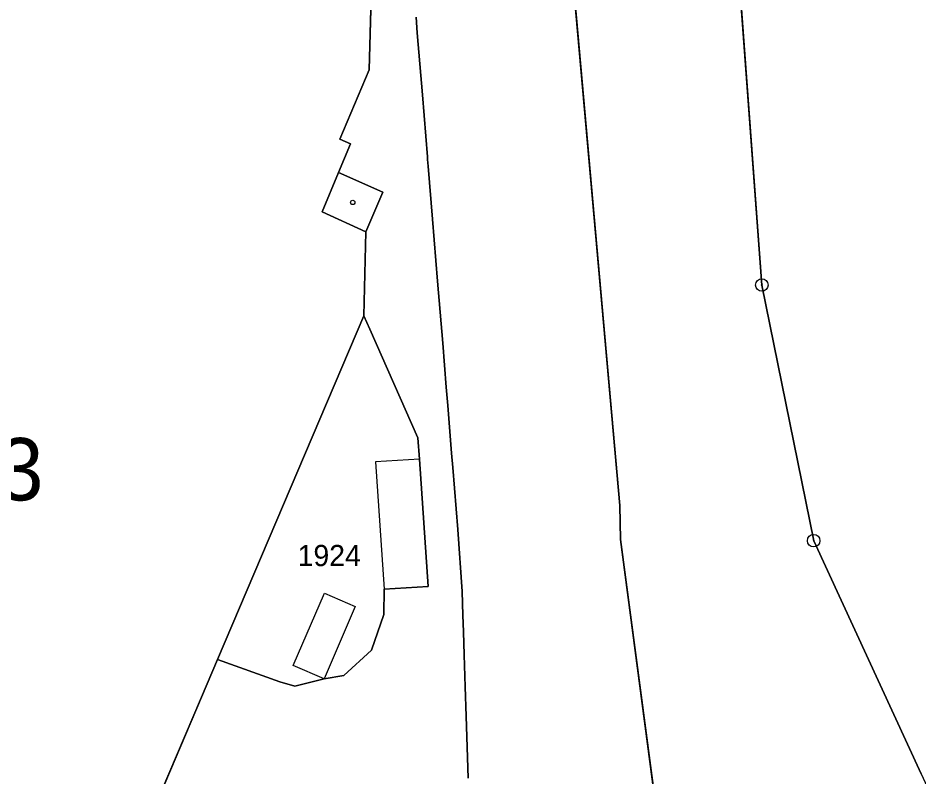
# Model space of a CAD drawing. Extents: x -689422 to -685210, y -987725 to -982160.
# Drawn here: x -686750.4 to -686678.2, y -985123.7 to -985062.9 of the extents above; entities that cross this region are included whole.
import ezdxf

# ---------------------------------------------------------------- set-up
doc = ezdxf.new("R2010")
doc.units = 0
for name, color, linetype in [('KN_Budovy', 7, 'Continuous'), ('KN_Budovy_cisla_domovni', 7, 'Continuous'), ('KN_Hranice_parcel', 7, 'Continuous'), ('KN_Hranice_parcel_vnitrni_kresba', 7, 'Continuous'), ('KN_Parcelni cisla', 7, 'Continuous'), ('KN_Polygon parcely', 7, 'Continuous'), ('KN_POZEMKY_OSTATNI PLOCHA', 7, 'Continuous'), ('KN_POZEMKY_ZASTAVENA PLOCHA', 7, 'Continuous'), ('KN_VYUZITI_14_ostatni plocha_dráha', 7, 'Continuous'), ('KN_VYUZITI_16_ostatni plocha_silnice', 7, 'Continuous'), ('KN_VYUZITI_23_ostatni plocha_manipulacni plocha', 7, 'Continuous'), ('KN_Značky bodu BP', 7, 'Continuous'), ('KN_Značky budov', 7, 'Continuous')]:
    doc.layers.add(name, color=color, linetype=linetype)

msp = doc.modelspace()

# ---------------------------------------------------------------- linework, layer by layer
at = {"layer": 'KN_Budovy'}
msp.add_lwpolyline([(-686757.09, -985045.59), (-686778.15, -985095.28), (-686780.87, -985101.69), (-686792.45, -985129.02), (-686793.88, -985132.4), (-686790.34, -985133.88), (-686775.59, -985140.06), (-686777.28, -985144.08), (-686758.95, -985151.8), (-686757.06, -985147.8), (-686749.89, -985150.8), (-686735.65, -985117.36), (-686734.36, -985114.33), (-686722.63, -985086.78), (-686722.48, -985080.04), (-686725.99, -985078.42), (-686724.68, -985075.28), (-686723.71, -985072.97), (-686724.57, -985072.61), (-686722.21, -985067.03), (-686722.06, -985061.2), (-686740.58, -985052.92), (-686753.63, -985047.1)], close=True, dxfattribs=at)
at = {"layer": 'KN_Hranice_parcel'}
msp.add_line((-686722.63, -985086.78), (-686734.36, -985114.33), dxfattribs=at)
for points in [[(-686701.87, -984918.64), (-686703.91, -984921.63), (-686702.71, -984961.39), (-686702.22, -984961.33), (-686695.96, -985020.08), (-686693.64, -985044.72), (-686690.73, -985084.3), (-686686.57, -985104.8), (-686677.96, -985123.49), (-686673.48, -985133.21), (-686672.13, -985136.15), (-686666.22, -985150), (-686658.91, -985165.35), (-686654.25, -985188.79), (-686653.31, -985191.93)], [(-686757.09, -985045.59), (-686778.15, -985095.28), (-686781.79, -985093.73), (-686784.51, -985100.14), (-686780.87, -985101.69), (-686792.45, -985129.02), (-686793.88, -985132.4), (-686790.34, -985133.88), (-686775.59, -985140.06), (-686777.28, -985144.08), (-686758.95, -985151.8), (-686757.06, -985147.8), (-686749.89, -985150.8), (-686735.65, -985117.36), (-686734.36, -985114.33)], [(-686706.34, -985054.46), (-686702.11, -985101.99), (-686702.05, -985104.71), (-686699.25, -985125.85), (-686698.51, -985147.76), (-686699.66, -985160.68), (-686705.73, -985158.36), (-686704.11, -985171.78), (-686703.55, -985175.97), (-686702.73, -985194.51), (-686701.74, -985219.34), (-686704.28, -985222.19), (-686708.79, -985222.22), (-686715.21, -985222.26)], [(-686722.63, -985086.78), (-686722.48, -985080.04), (-686721.12, -985076.86), (-686724.68, -985075.28), (-686723.71, -985072.97), (-686724.57, -985072.61), (-686722.21, -985067.03), (-686722.06, -985061.2)], [(-686714.26, -985123.85), (-686714.42, -985118.86), (-686714.5, -985116.51), (-686714.58, -985113.96), (-686714.65, -985112.1), (-686714.69, -985110.77), (-686714.76, -985108.88), (-686715.11, -985103.9), (-686715.51, -985098.93), (-686715.6, -985097.78), (-686715.91, -985093.95), (-686716.03, -985092.49), (-686716.31, -985088.97), (-686716.72, -985083.99), (-686717.12, -985079.01), (-686717.47, -985074.78), (-686717.52, -985074.24), (-686717.53, -985074.03), (-686717.94, -985069.05), (-686718.35, -985064.07), (-686718.45, -985062.82)], [(-686734.36, -985114.33), (-686729.37, -985116.13), (-686728.17, -985116.46), (-686725.81, -985115.88), (-686724.24, -985115.62), (-686722.03, -985113.59), (-686721.03, -985110.72), (-686721.01, -985108.7), (-686717.47, -985108.47), (-686718.18, -985098.25), (-686718.32, -985096.55), (-686722.16, -985087.83), (-686722.63, -985086.78)]]:
    msp.add_lwpolyline(points, dxfattribs=at)
at = {"layer": 'KN_Hranice_parcel_vnitrni_kresba'}
for p, q in [((-686724.68, -985075.28), (-686725.99, -985078.42)), ((-686725.99, -985078.42), (-686722.48, -985080.04)), ((-686718.18, -985098.25), (-686721.71, -985098.47)), ((-686721.71, -985098.47), (-686721.01, -985108.7)), ((-686728.29, -985114.82), (-686725.8, -985109.02)), ((-686725.8, -985109.02), (-686723.34, -985110.07)), ((-686723.34, -985110.07), (-686725.81, -985115.88)), ((-686725.81, -985115.88), (-686728.29, -985114.82))]:
    msp.add_line(p, q, dxfattribs=at)
at = {"layer": 'KN_Polygon parcely'}
for points in [[(-686684.12, -984868.39), (-686693.49, -984906.38), (-686701.87, -984918.64), (-686703.91, -984921.63), (-686702.71, -984961.39), (-686702.22, -984961.33), (-686695.96, -985020.08), (-686693.64, -985044.72), (-686690.73, -985084.3), (-686686.57, -985104.8), (-686677.96, -985123.49)], [(-686705.73, -985158.36), (-686699.66, -985160.68), (-686698.51, -985147.76), (-686699.25, -985125.85), (-686702.05, -985104.71), (-686702.11, -985101.99), (-686706.34, -985054.46), (-686706.73, -985050.27), (-686708.78, -985027.08), (-686713.55, -984978.03), (-686714.8, -984962.23), (-686715.8, -984946.4), (-686716.26, -984933.62), (-686717.73, -984930.6), (-686720.96, -984929.59), (-686720.36, -984922.53), (-686716.29, -984919.9), (-686715.94, -984919.67), (-686715.71, -984900.57), (-686713.59, -984876.85)], [(-686677.96, -985123.49), (-686686.57, -985104.8), (-686690.73, -985084.3), (-686693.64, -985044.72), (-686695.96, -985020.08), (-686702.22, -984961.33), (-686702.71, -984961.39), (-686703.91, -984921.63), (-686701.87, -984918.64), (-686697.57, -984894.57), (-686694.83, -984879.69)], [(-686757.09, -985045.59), (-686778.15, -985095.28), (-686781.79, -985093.73), (-686784.51, -985100.14), (-686780.87, -985101.69), (-686792.45, -985129.02), (-686793.88, -985132.4), (-686790.34, -985133.88), (-686775.59, -985140.06), (-686777.28, -985144.08), (-686758.95, -985151.8), (-686757.06, -985147.8), (-686749.89, -985150.8), (-686735.65, -985117.36), (-686734.36, -985114.33), (-686722.63, -985086.78), (-686722.48, -985080.04), (-686721.12, -985076.86), (-686724.68, -985075.28), (-686723.71, -985072.97), (-686724.57, -985072.61), (-686722.21, -985067.03), (-686722.06, -985061.2)], [(-686706.34, -985054.46), (-686702.11, -985101.99), (-686702.05, -985104.71), (-686699.25, -985125.85), (-686698.51, -985147.76), (-686699.66, -985160.68), (-686705.73, -985158.36), (-686704.11, -985171.78), (-686703.55, -985175.97), (-686702.73, -985194.51), (-686701.74, -985219.34), (-686704.28, -985222.19), (-686708.79, -985222.22), (-686715.21, -985222.26), (-686715.93, -985235.25), (-686724.42, -985259.07), (-686730.78, -985257.87), (-686736.91, -985256.05), (-686737.18, -985255.97), (-686744.06, -985274.73)], [(-686722.06, -985061.2), (-686722.21, -985067.03), (-686724.57, -985072.61), (-686723.71, -985072.97), (-686724.68, -985075.28), (-686721.12, -985076.86), (-686722.48, -985080.04), (-686722.63, -985086.78), (-686722.16, -985087.83), (-686718.32, -985096.55), (-686718.18, -985098.25), (-686717.47, -985108.47), (-686721.01, -985108.7), (-686721.03, -985110.72), (-686722.03, -985113.59), (-686724.24, -985115.62), (-686725.81, -985115.88), (-686728.17, -985116.46), (-686729.37, -985116.13), (-686734.36, -985114.33), (-686735.65, -985117.36), (-686749.89, -985150.8), (-686757.06, -985147.8)], [(-686718.45, -985062.82), (-686718.35, -985064.07), (-686717.94, -985069.05), (-686717.53, -985074.03), (-686717.52, -985074.24), (-686717.47, -985074.78), (-686717.12, -985079.01), (-686716.72, -985083.99), (-686716.31, -985088.97), (-686716.03, -985092.49), (-686715.91, -985093.95), (-686715.6, -985097.78), (-686715.51, -985098.93), (-686715.11, -985103.9), (-686714.76, -985108.88), (-686714.69, -985110.77), (-686714.65, -985112.1), (-686714.58, -985113.96), (-686714.5, -985116.51), (-686714.42, -985118.86), (-686714.26, -985123.85)], [(-686714.26, -985123.85), (-686714.42, -985118.86), (-686714.5, -985116.51), (-686714.58, -985113.96), (-686714.65, -985112.1), (-686714.69, -985110.77), (-686714.76, -985108.88), (-686715.11, -985103.9), (-686715.51, -985098.93), (-686715.6, -985097.78), (-686715.91, -985093.95), (-686716.03, -985092.49), (-686716.31, -985088.97), (-686716.72, -985083.99), (-686717.12, -985079.01), (-686717.47, -985074.78), (-686717.52, -985074.24), (-686717.53, -985074.03), (-686717.94, -985069.05), (-686718.35, -985064.07), (-686718.45, -985062.82)]]:
    msp.add_lwpolyline(points, dxfattribs=at)
msp.add_lwpolyline([(-686724.24, -985115.62), (-686722.03, -985113.59), (-686721.03, -985110.72), (-686721.01, -985108.7), (-686717.47, -985108.47), (-686718.18, -985098.25), (-686718.32, -985096.55), (-686722.16, -985087.83), (-686722.63, -985086.78), (-686734.36, -985114.33), (-686729.37, -985116.13), (-686728.17, -985116.46), (-686725.81, -985115.88)], close=True, dxfattribs=at)
at = {"layer": 'KN_POZEMKY_OSTATNI PLOCHA'}
for p, q in [((-686693.64, -985044.72), (-686690.73, -985084.3)), ((-686690.73, -985084.3), (-686693.64, -985044.72)), ((-686706.34, -985054.46), (-686702.11, -985101.99)), ((-686702.11, -985101.99), (-686706.34, -985054.46)), ((-686722.21, -985067.03), (-686722.06, -985061.2)), ((-686718.35, -985064.07), (-686718.45, -985062.82)), ((-686718.45, -985062.82), (-686718.35, -985064.07)), ((-686717.94, -985069.05), (-686718.35, -985064.07)), ((-686718.35, -985064.07), (-686717.94, -985069.05)), ((-686724.57, -985072.61), (-686722.21, -985067.03)), ((-686717.53, -985074.03), (-686717.94, -985069.05)), ((-686717.94, -985069.05), (-686717.53, -985074.03)), ((-686724.68, -985075.28), (-686723.71, -985072.97)), ((-686723.71, -985072.97), (-686724.57, -985072.61)), ((-686717.52, -985074.24), (-686717.53, -985074.03)), ((-686717.53, -985074.03), (-686717.52, -985074.24)), ((-686717.47, -985074.78), (-686717.52, -985074.24)), ((-686717.52, -985074.24), (-686717.47, -985074.78)), ((-686717.12, -985079.01), (-686717.47, -985074.78)), ((-686717.47, -985074.78), (-686717.12, -985079.01)), ((-686721.12, -985076.86), (-686724.68, -985075.28)), ((-686722.48, -985080.04), (-686721.12, -985076.86)), ((-686716.72, -985083.99), (-686717.12, -985079.01)), ((-686717.12, -985079.01), (-686716.72, -985083.99)), ((-686722.63, -985086.78), (-686722.48, -985080.04)), ((-686716.31, -985088.97), (-686716.72, -985083.99)), ((-686716.72, -985083.99), (-686716.31, -985088.97)), ((-686690.73, -985084.3), (-686686.57, -985104.8)), ((-686686.57, -985104.8), (-686690.73, -985084.3)), ((-686734.36, -985114.33), (-686722.63, -985086.78)), ((-686722.16, -985087.83), (-686722.63, -985086.78)), ((-686722.63, -985086.78), (-686722.16, -985087.83)), ((-686718.32, -985096.55), (-686722.16, -985087.83)), ((-686722.16, -985087.83), (-686718.32, -985096.55)), ((-686716.03, -985092.49), (-686716.31, -985088.97)), ((-686716.31, -985088.97), (-686716.03, -985092.49)), ((-686715.91, -985093.95), (-686716.03, -985092.49)), ((-686716.03, -985092.49), (-686715.91, -985093.95)), ((-686715.6, -985097.78), (-686715.91, -985093.95)), ((-686715.91, -985093.95), (-686715.6, -985097.78)), ((-686718.18, -985098.25), (-686718.32, -985096.55)), ((-686718.32, -985096.55), (-686718.18, -985098.25)), ((-686717.47, -985108.47), (-686718.18, -985098.25)), ((-686718.18, -985098.25), (-686717.47, -985108.47)), ((-686715.51, -985098.93), (-686715.6, -985097.78)), ((-686715.6, -985097.78), (-686715.51, -985098.93)), ((-686715.11, -985103.9), (-686715.51, -985098.93)), ((-686715.51, -985098.93), (-686715.11, -985103.9)), ((-686702.11, -985101.99), (-686702.05, -985104.71)), ((-686702.05, -985104.71), (-686702.11, -985101.99)), ((-686714.76, -985108.88), (-686715.11, -985103.9)), ((-686715.11, -985103.9), (-686714.76, -985108.88)), ((-686702.05, -985104.71), (-686699.25, -985125.85)), ((-686699.25, -985125.85), (-686702.05, -985104.71)), ((-686686.57, -985104.8), (-686677.96, -985123.49)), ((-686677.96, -985123.49), (-686686.57, -985104.8)), ((-686721.03, -985110.72), (-686721.01, -985108.7)), ((-686721.01, -985108.7), (-686721.03, -985110.72)), ((-686721.01, -985108.7), (-686717.47, -985108.47)), ((-686717.47, -985108.47), (-686721.01, -985108.7)), ((-686714.69, -985110.77), (-686714.76, -985108.88)), ((-686714.76, -985108.88), (-686714.69, -985110.77)), ((-686722.03, -985113.59), (-686721.03, -985110.72)), ((-686721.03, -985110.72), (-686722.03, -985113.59)), ((-686714.65, -985112.1), (-686714.69, -985110.77)), ((-686714.69, -985110.77), (-686714.65, -985112.1)), ((-686714.58, -985113.96), (-686714.65, -985112.1)), ((-686714.65, -985112.1), (-686714.58, -985113.96)), ((-686724.24, -985115.62), (-686722.03, -985113.59)), ((-686722.03, -985113.59), (-686724.24, -985115.62)), ((-686714.5, -985116.51), (-686714.58, -985113.96)), ((-686714.58, -985113.96), (-686714.5, -985116.51)), ((-686735.65, -985117.36), (-686734.36, -985114.33)), ((-686734.36, -985114.33), (-686729.37, -985116.13)), ((-686729.37, -985116.13), (-686734.36, -985114.33)), ((-686729.37, -985116.13), (-686728.17, -985116.46)), ((-686728.17, -985116.46), (-686729.37, -985116.13)), ((-686728.17, -985116.46), (-686725.81, -985115.88)), ((-686725.81, -985115.88), (-686728.17, -985116.46)), ((-686725.81, -985115.88), (-686724.24, -985115.62)), ((-686724.24, -985115.62), (-686725.81, -985115.88)), ((-686714.42, -985118.86), (-686714.5, -985116.51)), ((-686714.5, -985116.51), (-686714.42, -985118.86)), ((-686749.89, -985150.8), (-686735.65, -985117.36)), ((-686714.26, -985123.85), (-686714.42, -985118.86)), ((-686714.42, -985118.86), (-686714.26, -985123.85))]:
    msp.add_line(p, q, dxfattribs=at)
at = {"layer": 'KN_POZEMKY_ZASTAVENA PLOCHA'}
for p, q in [((-686722.06, -985061.2), (-686722.21, -985067.03)), ((-686722.21, -985067.03), (-686724.57, -985072.61)), ((-686723.71, -985072.97), (-686724.68, -985075.28)), ((-686724.57, -985072.61), (-686723.71, -985072.97)), ((-686724.68, -985075.28), (-686721.12, -985076.86)), ((-686721.12, -985076.86), (-686722.48, -985080.04)), ((-686722.48, -985080.04), (-686722.63, -985086.78)), ((-686722.63, -985086.78), (-686734.36, -985114.33)), ((-686734.36, -985114.33), (-686735.65, -985117.36)), ((-686735.65, -985117.36), (-686749.89, -985150.8))]:
    msp.add_line(p, q, dxfattribs=at)
at = {"layer": 'KN_VYUZITI_14_ostatni plocha_dráha'}
for p, q in [((-686690.73, -985084.3), (-686693.64, -985044.72)), ((-686686.57, -985104.8), (-686690.73, -985084.3)), ((-686677.96, -985123.49), (-686686.57, -985104.8))]:
    msp.add_line(p, q, dxfattribs=at)
at = {"layer": 'KN_VYUZITI_16_ostatni plocha_silnice'}
for p, q in [((-686693.64, -985044.72), (-686690.73, -985084.3)), ((-686706.34, -985054.46), (-686702.11, -985101.99)), ((-686702.11, -985101.99), (-686706.34, -985054.46)), ((-686718.35, -985064.07), (-686718.45, -985062.82)), ((-686717.94, -985069.05), (-686718.35, -985064.07)), ((-686717.53, -985074.03), (-686717.94, -985069.05)), ((-686717.52, -985074.24), (-686717.53, -985074.03)), ((-686717.47, -985074.78), (-686717.52, -985074.24)), ((-686717.12, -985079.01), (-686717.47, -985074.78)), ((-686716.72, -985083.99), (-686717.12, -985079.01)), ((-686716.31, -985088.97), (-686716.72, -985083.99)), ((-686690.73, -985084.3), (-686686.57, -985104.8)), ((-686716.03, -985092.49), (-686716.31, -985088.97)), ((-686715.91, -985093.95), (-686716.03, -985092.49)), ((-686715.6, -985097.78), (-686715.91, -985093.95)), ((-686715.51, -985098.93), (-686715.6, -985097.78)), ((-686715.11, -985103.9), (-686715.51, -985098.93)), ((-686702.11, -985101.99), (-686702.05, -985104.71)), ((-686702.05, -985104.71), (-686702.11, -985101.99)), ((-686714.76, -985108.88), (-686715.11, -985103.9)), ((-686702.05, -985104.71), (-686699.25, -985125.85)), ((-686699.25, -985125.85), (-686702.05, -985104.71)), ((-686686.57, -985104.8), (-686677.96, -985123.49)), ((-686714.69, -985110.77), (-686714.76, -985108.88)), ((-686714.65, -985112.1), (-686714.69, -985110.77)), ((-686714.58, -985113.96), (-686714.65, -985112.1)), ((-686714.5, -985116.51), (-686714.58, -985113.96)), ((-686714.42, -985118.86), (-686714.5, -985116.51)), ((-686714.26, -985123.85), (-686714.42, -985118.86))]:
    msp.add_line(p, q, dxfattribs=at)
at = {"layer": 'KN_VYUZITI_23_ostatni plocha_manipulacni plocha'}
for p, q in [((-686722.21, -985067.03), (-686722.06, -985061.2)), ((-686718.45, -985062.82), (-686718.35, -985064.07)), ((-686718.35, -985064.07), (-686717.94, -985069.05)), ((-686724.57, -985072.61), (-686722.21, -985067.03)), ((-686717.94, -985069.05), (-686717.53, -985074.03)), ((-686724.68, -985075.28), (-686723.71, -985072.97)), ((-686723.71, -985072.97), (-686724.57, -985072.61)), ((-686717.53, -985074.03), (-686717.52, -985074.24)), ((-686717.52, -985074.24), (-686717.47, -985074.78)), ((-686717.47, -985074.78), (-686717.12, -985079.01)), ((-686721.12, -985076.86), (-686724.68, -985075.28)), ((-686722.48, -985080.04), (-686721.12, -985076.86)), ((-686717.12, -985079.01), (-686716.72, -985083.99)), ((-686722.63, -985086.78), (-686722.48, -985080.04)), ((-686716.72, -985083.99), (-686716.31, -985088.97)), ((-686734.36, -985114.33), (-686722.63, -985086.78)), ((-686722.16, -985087.83), (-686722.63, -985086.78)), ((-686722.63, -985086.78), (-686722.16, -985087.83)), ((-686718.32, -985096.55), (-686722.16, -985087.83)), ((-686722.16, -985087.83), (-686718.32, -985096.55)), ((-686716.31, -985088.97), (-686716.03, -985092.49)), ((-686716.03, -985092.49), (-686715.91, -985093.95)), ((-686715.91, -985093.95), (-686715.6, -985097.78)), ((-686718.18, -985098.25), (-686718.32, -985096.55)), ((-686718.32, -985096.55), (-686718.18, -985098.25)), ((-686717.47, -985108.47), (-686718.18, -985098.25)), ((-686718.18, -985098.25), (-686717.47, -985108.47)), ((-686715.6, -985097.78), (-686715.51, -985098.93)), ((-686715.51, -985098.93), (-686715.11, -985103.9)), ((-686715.11, -985103.9), (-686714.76, -985108.88)), ((-686721.03, -985110.72), (-686721.01, -985108.7)), ((-686721.01, -985108.7), (-686721.03, -985110.72)), ((-686721.01, -985108.7), (-686717.47, -985108.47)), ((-686717.47, -985108.47), (-686721.01, -985108.7)), ((-686714.76, -985108.88), (-686714.69, -985110.77)), ((-686722.03, -985113.59), (-686721.03, -985110.72)), ((-686721.03, -985110.72), (-686722.03, -985113.59)), ((-686714.69, -985110.77), (-686714.65, -985112.1)), ((-686714.65, -985112.1), (-686714.58, -985113.96)), ((-686724.24, -985115.62), (-686722.03, -985113.59)), ((-686722.03, -985113.59), (-686724.24, -985115.62)), ((-686714.58, -985113.96), (-686714.5, -985116.51)), ((-686735.65, -985117.36), (-686734.36, -985114.33)), ((-686734.36, -985114.33), (-686729.37, -985116.13)), ((-686729.37, -985116.13), (-686734.36, -985114.33)), ((-686729.37, -985116.13), (-686728.17, -985116.46)), ((-686728.17, -985116.46), (-686729.37, -985116.13)), ((-686728.17, -985116.46), (-686725.81, -985115.88)), ((-686725.81, -985115.88), (-686728.17, -985116.46)), ((-686725.81, -985115.88), (-686724.24, -985115.62)), ((-686724.24, -985115.62), (-686725.81, -985115.88)), ((-686714.5, -985116.51), (-686714.42, -985118.86)), ((-686749.89, -985150.8), (-686735.65, -985117.36)), ((-686714.42, -985118.86), (-686714.26, -985123.85))]:
    msp.add_line(p, q, dxfattribs=at)
at = {"layer": 'KN_Značky bodu BP'}
for centre, radius in [((-686690.73, -985084.3), 0.5), ((-686690.73, -985084.3), 0.0303), ((-686686.57, -985104.8), 0.5), ((-686686.57, -985104.8), 0.0303)]:
    msp.add_circle(centre, radius, dxfattribs=at)
at = {"layer": 'KN_Značky budov'}
msp.add_circle((-686723.527, -985077.679), 0.175, dxfattribs=at)

# ---------------------------------------------------------------- texts
at = {"layer": 'KN_Budovy_cisla_domovni'}
msp.add_text('383', height=5, dxfattribs=at).set_placement((-686759.476, -985101.569))
at = {"layer": 'KN_Parcelni cisla'}
msp.add_text('1924', height=1.7, dxfattribs=at).set_placement((-686727.94, -985106.84))

doc.saveas('drawing.dxf')
